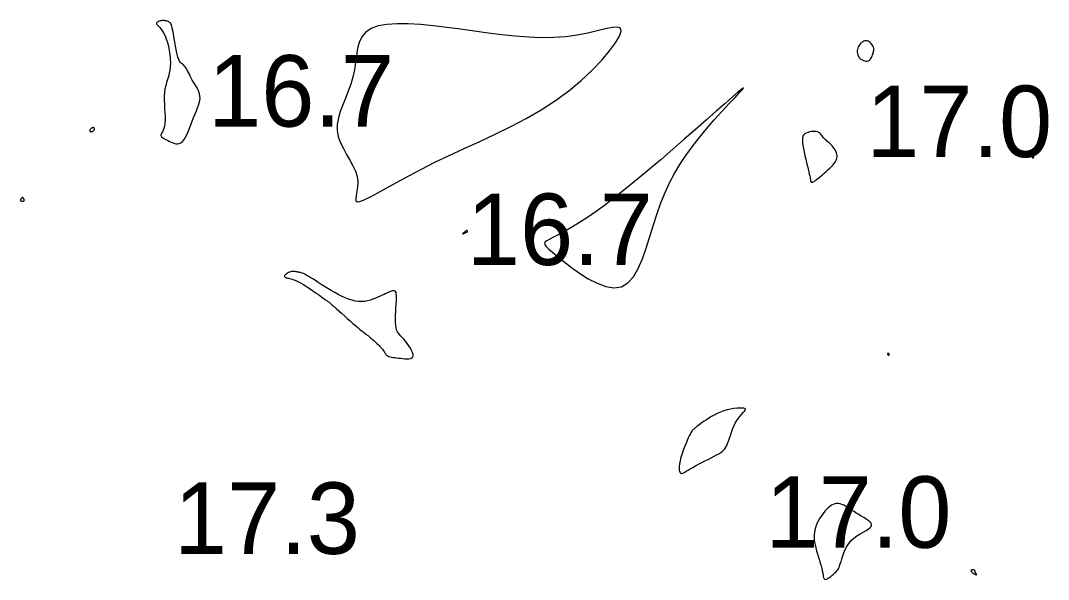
# Model space of a CAD drawing. Extents: x 3040093 to 3056816, y 408076 to 509144.
# Drawn here: x 3045337.8 to 3045409.8, y 434019.8 to 434058.9 of the extents above; entities that cross this region are included whole.
import ezdxf

# ---------------------------------------------------------------- set-up
doc = ezdxf.new("R2010")
doc.units = 0
doc.layers.add('V-CHAN-CONT-EL17', color=7, linetype='Continuous')
doc.layers.add('V-TOPO-SOUN-0610', color=7, linetype='Continuous')

msp = doc.modelspace()

# ---------------------------------------------------------------- linework, layer by layer
at = {"layer": 'V-CHAN-CONT-EL17'}
for points in [[(3045348.348, 434050.444), (3045348.465, 434050.389), (3045348.584, 434050.343), (3045348.704, 434050.312), (3045348.824, 434050.303), (3045348.943, 434050.321), (3045349.061, 434050.373), (3045349.175, 434050.465), (3045349.286, 434050.601), (3045349.394, 434050.776), (3045349.498, 434050.981), (3045349.599, 434051.209), (3045349.697, 434051.451), (3045349.793, 434051.701), (3045349.886, 434051.949), (3045349.978, 434052.188), (3045350.066, 434052.412), (3045350.15, 434052.621), (3045350.227, 434052.816), (3045350.293, 434053), (3045350.346, 434053.172), (3045350.384, 434053.336), (3045350.404, 434053.493), (3045350.402, 434053.644), (3045350.377, 434053.791), (3045350.333, 434053.934), (3045350.273, 434054.075), (3045350.2, 434054.214), (3045350.119, 434054.352), (3045350.034, 434054.489), (3045349.949, 434054.625), (3045349.867, 434054.763), (3045349.792, 434054.901), (3045349.722, 434055.037), (3045349.658, 434055.171), (3045349.597, 434055.298), (3045349.539, 434055.417), (3045349.481, 434055.525), (3045349.423, 434055.621), (3045349.364, 434055.701), (3045349.302, 434055.765), (3045349.238, 434055.819), (3045349.173, 434055.87), (3045349.108, 434055.927), (3045349.043, 434055.996), (3045348.979, 434056.086), (3045348.918, 434056.203), (3045348.859, 434056.356), (3045348.805, 434056.55), (3045348.753, 434056.776), (3045348.705, 434057.024), (3045348.66, 434057.284), (3045348.618, 434057.546), (3045348.577, 434057.799), (3045348.539, 434058.032), (3045348.503, 434058.235), (3045348.467, 434058.401), (3045348.433, 434058.531), (3045348.399, 434058.631), (3045348.364, 434058.705), (3045348.329, 434058.758), (3045348.292, 434058.796), (3045348.253, 434058.823), (3045348.211, 434058.844), (3045348.167, 434058.863), (3045348.118, 434058.881), (3045348.067, 434058.897), (3045348.012, 434058.91), (3045347.953, 434058.919), (3045347.891, 434058.925), (3045347.825, 434058.927), (3045347.754, 434058.923), (3045347.681, 434058.914), (3045347.607, 434058.9), (3045347.537, 434058.88), (3045347.473, 434058.855), (3045347.421, 434058.826), (3045347.382, 434058.791), (3045347.362, 434058.752), (3045347.364, 434058.708), (3045347.39, 434058.66), (3045347.438, 434058.603), (3045347.503, 434058.534), (3045347.582, 434058.449), (3045347.67, 434058.344), (3045347.765, 434058.215), (3045347.861, 434058.058), (3045347.955, 434057.869), (3045348.044, 434057.647), (3045348.124, 434057.397), (3045348.194, 434057.125), (3045348.253, 434056.84), (3045348.297, 434056.549), (3045348.326, 434056.258), (3045348.336, 434055.977), (3045348.327, 434055.71), (3045348.297, 434055.465), (3045348.251, 434055.237), (3045348.193, 434055.02), (3045348.129, 434054.809), (3045348.065, 434054.597), (3045348.005, 434054.38), (3045347.954, 434054.15), (3045347.919, 434053.903), (3045347.903, 434053.634), (3045347.901, 434053.349), (3045347.911, 434053.055), (3045347.926, 434052.761), (3045347.943, 434052.473), (3045347.955, 434052.199), (3045347.959, 434051.948), (3045347.949, 434051.725), (3045347.923, 434051.538), (3045347.884, 434051.384), (3045347.836, 434051.257), (3045347.787, 434051.155), (3045347.739, 434051.072), (3045347.7, 434051.004), (3045347.674, 434050.946), (3045347.666, 434050.895), (3045347.68, 434050.847), (3045347.716, 434050.799), (3045347.77, 434050.753), (3045347.84, 434050.705), (3045347.924, 434050.657), (3045348.02, 434050.608), (3045348.124, 434050.556), (3045348.234, 434050.501)], [(3045367.85, 434049.488), (3045368.899, 434049.97), (3045369.978, 434050.463), (3045371.07, 434050.974), (3045372.161, 434051.509), (3045373.237, 434052.076), (3045374.281, 434052.68), (3045375.279, 434053.329), (3045376.216, 434054.023), (3045377.078, 434054.743), (3045377.851, 434055.464), (3045378.521, 434056.159), (3045379.073, 434056.805), (3045379.494, 434057.375), (3045379.768, 434057.845), (3045379.883, 434058.189), (3045379.829, 434058.39), (3045379.618, 434058.467), (3045379.267, 434058.445), (3045378.793, 434058.352), (3045378.212, 434058.214), (3045377.542, 434058.057), (3045376.8, 434057.908), (3045376.002, 434057.793), (3045375.163, 434057.733), (3045374.291, 434057.726), (3045373.391, 434057.762), (3045372.468, 434057.835), (3045371.527, 434057.935), (3045370.572, 434058.054), (3045369.611, 434058.184), (3045368.647, 434058.317), (3045367.687, 434058.444), (3045366.746, 434058.555), (3045365.84, 434058.642), (3045364.983, 434058.695), (3045364.193, 434058.704), (3045363.485, 434058.659), (3045362.874, 434058.552), (3045362.377, 434058.372), (3045362.004, 434058.114), (3045361.737, 434057.785), (3045361.554, 434057.398), (3045361.433, 434056.963), (3045361.35, 434056.492), (3045361.284, 434055.996), (3045361.212, 434055.488), (3045361.11, 434054.978), (3045360.964, 434054.477), (3045360.784, 434053.985), (3045360.588, 434053.503), (3045360.394, 434053.03), (3045360.221, 434052.567), (3045360.086, 434052.113), (3045360.007, 434051.668), (3045360.003, 434051.231), (3045360.084, 434050.802), (3045360.236, 434050.382), (3045360.436, 434049.97), (3045360.663, 434049.565), (3045360.895, 434049.167), (3045361.11, 434048.777), (3045361.286, 434048.393), (3045361.402, 434048.016), (3045361.444, 434047.646), (3045361.429, 434047.295), (3045361.383, 434046.975), (3045361.333, 434046.698), (3045361.303, 434046.476), (3045361.321, 434046.322), (3045361.41, 434046.247), (3045361.598, 434046.264), (3045361.905, 434046.382), (3045362.328, 434046.591), (3045362.859, 434046.877), (3045363.489, 434047.228), (3045364.211, 434047.63), (3045365.016, 434048.07), (3045365.897, 434048.535), (3045366.844, 434049.011)], [(3045396.589, 434056.298), (3045396.664, 434056.234), (3045396.747, 434056.179), (3045396.836, 434056.136), (3045396.926, 434056.106), (3045397.016, 434056.09), (3045397.101, 434056.092), (3045397.181, 434056.111), (3045397.251, 434056.15), (3045397.312, 434056.205), (3045397.365, 434056.273), (3045397.411, 434056.351), (3045397.449, 434056.434), (3045397.481, 434056.52), (3045397.508, 434056.604), (3045397.529, 434056.685), (3045397.546, 434056.758), (3045397.558, 434056.824), (3045397.565, 434056.885), (3045397.565, 434056.943), (3045397.559, 434056.998), (3045397.546, 434057.053), (3045397.525, 434057.108), (3045397.496, 434057.166), (3045397.459, 434057.226), (3045397.413, 434057.287), (3045397.361, 434057.347), (3045397.302, 434057.401), (3045397.238, 434057.448), (3045397.169, 434057.485), (3045397.096, 434057.509), (3045397.02, 434057.518), (3045396.942, 434057.509), (3045396.863, 434057.483), (3045396.785, 434057.442), (3045396.71, 434057.389), (3045396.639, 434057.324), (3045396.574, 434057.25), (3045396.518, 434057.17), (3045396.471, 434057.083), (3045396.435, 434056.994), (3045396.41, 434056.901), (3045396.398, 434056.808), (3045396.397, 434056.715), (3045396.41, 434056.624), (3045396.434, 434056.535), (3045396.473, 434056.451), (3045396.524, 434056.371)], [(3045380.346, 434040.57), (3045380.735, 434041.004), (3045381.073, 434041.578), (3045381.371, 434042.259), (3045381.64, 434043.016), (3045381.893, 434043.818), (3045382.141, 434044.633), (3045382.395, 434045.431), (3045382.665, 434046.185), (3045382.956, 434046.898), (3045383.272, 434047.577), (3045383.616, 434048.23), (3045383.99, 434048.864), (3045384.398, 434049.487), (3045384.845, 434050.106), (3045385.331, 434050.73), (3045385.857, 434051.36), (3045386.399, 434051.98), (3045386.93, 434052.567), (3045387.423, 434053.099), (3045387.848, 434053.553), (3045388.18, 434053.907), (3045388.39, 434054.139), (3045388.451, 434054.226), (3045388.342, 434054.153), (3045388.077, 434053.933), (3045387.674, 434053.585), (3045387.154, 434053.13), (3045386.537, 434052.586), (3045385.842, 434051.974), (3045385.09, 434051.312), (3045384.3, 434050.622), (3045383.491, 434049.92), (3045382.674, 434049.219), (3045381.858, 434048.528), (3045381.054, 434047.857), (3045380.269, 434047.217), (3045379.515, 434046.616), (3045378.8, 434046.066), (3045378.134, 434045.575), (3045377.525, 434045.152), (3045376.974, 434044.792), (3045376.48, 434044.489), (3045376.042, 434044.238), (3045375.659, 434044.031), (3045375.332, 434043.863), (3045375.058, 434043.728), (3045374.838, 434043.618), (3045374.671, 434043.527), (3045374.562, 434043.444), (3045374.517, 434043.357), (3045374.541, 434043.253), (3045374.638, 434043.121), (3045374.816, 434042.947), (3045375.079, 434042.721), (3045375.432, 434042.429), (3045375.877, 434042.068), (3045376.397, 434041.665), (3045376.971, 434041.254), (3045377.576, 434040.87), (3045378.193, 434040.549), (3045378.799, 434040.324), (3045379.373, 434040.231), (3045379.894, 434040.305)], [(3045342.944, 434051.214), (3045342.969, 434051.238), (3045342.989, 434051.265), (3045343.006, 434051.293), (3045343.017, 434051.32), (3045343.023, 434051.347), (3045343.023, 434051.372), (3045343.016, 434051.394), (3045343.003, 434051.412), (3045342.983, 434051.426), (3045342.959, 434051.436), (3045342.931, 434051.44), (3045342.901, 434051.44), (3045342.87, 434051.435), (3045342.838, 434051.424), (3045342.807, 434051.408), (3045342.778, 434051.386), (3045342.752, 434051.36), (3045342.73, 434051.331), (3045342.712, 434051.301), (3045342.698, 434051.27), (3045342.691, 434051.241), (3045342.69, 434051.214), (3045342.696, 434051.191), (3045342.71, 434051.174), (3045342.731, 434051.162), (3045342.756, 434051.155), (3045342.786, 434051.153), (3045342.818, 434051.156), (3045342.851, 434051.164), (3045342.884, 434051.176), (3045342.915, 434051.193)], [(3045393.737, 434047.95), (3045393.849, 434048.042), (3045393.971, 434048.144), (3045394.098, 434048.252), (3045394.227, 434048.365), (3045394.354, 434048.48), (3045394.475, 434048.595), (3045394.588, 434048.706), (3045394.688, 434048.812), (3045394.775, 434048.914), (3045394.849, 434049.013), (3045394.908, 434049.109), (3045394.953, 434049.203), (3045394.983, 434049.297), (3045394.998, 434049.391), (3045394.997, 434049.487), (3045394.98, 434049.584), (3045394.95, 434049.683), (3045394.907, 434049.782), (3045394.854, 434049.88), (3045394.792, 434049.975), (3045394.725, 434050.067), (3045394.653, 434050.154), (3045394.579, 434050.235), (3045394.504, 434050.308), (3045394.429, 434050.376), (3045394.356, 434050.439), (3045394.285, 434050.499), (3045394.217, 434050.557), (3045394.152, 434050.613), (3045394.092, 434050.67), (3045394.038, 434050.729), (3045393.989, 434050.791), (3045393.944, 434050.853), (3045393.9, 434050.915), (3045393.854, 434050.974), (3045393.804, 434051.028), (3045393.747, 434051.077), (3045393.681, 434051.117), (3045393.602, 434051.148), (3045393.511, 434051.167), (3045393.408, 434051.174), (3045393.298, 434051.172), (3045393.185, 434051.159), (3045393.073, 434051.138), (3045392.965, 434051.108), (3045392.865, 434051.071), (3045392.777, 434051.026), (3045392.705, 434050.975), (3045392.647, 434050.914), (3045392.605, 434050.841), (3045392.576, 434050.752), (3045392.562, 434050.644), (3045392.562, 434050.515), (3045392.575, 434050.361), (3045392.6, 434050.178), (3045392.637, 434049.967), (3045392.684, 434049.733), (3045392.738, 434049.485), (3045392.796, 434049.232), (3045392.855, 434048.982), (3045392.912, 434048.744), (3045392.966, 434048.527), (3045393.012, 434048.339), (3045393.049, 434048.187), (3045393.077, 434048.068), (3045393.098, 434047.977), (3045393.113, 434047.91), (3045393.123, 434047.862), (3045393.129, 434047.828), (3045393.132, 434047.804), (3045393.133, 434047.784), (3045393.134, 434047.766), (3045393.135, 434047.748), (3045393.136, 434047.73), (3045393.138, 434047.713), (3045393.14, 434047.697), (3045393.144, 434047.682), (3045393.149, 434047.669), (3045393.155, 434047.656), (3045393.164, 434047.645), (3045393.174, 434047.636), (3045393.187, 434047.628), (3045393.201, 434047.623), (3045393.216, 434047.619), (3045393.233, 434047.618), (3045393.252, 434047.619), (3045393.272, 434047.622), (3045393.293, 434047.629), (3045393.317, 434047.639), (3045393.347, 434047.655), (3045393.383, 434047.678), (3045393.429, 434047.71), (3045393.485, 434047.751), (3045393.554, 434047.804), (3045393.638, 434047.87)], [(3045408.653, 434049.367), (3045408.657, 434049.36), (3045408.661, 434049.353), (3045408.665, 434049.347), (3045408.669, 434049.34), (3045408.674, 434049.334), (3045408.678, 434049.329), (3045408.683, 434049.324), (3045408.687, 434049.32), (3045408.691, 434049.318), (3045408.695, 434049.316), (3045408.699, 434049.315), (3045408.704, 434049.315), (3045408.708, 434049.316), (3045408.712, 434049.317), (3045408.717, 434049.32), (3045408.722, 434049.324), (3045408.727, 434049.328), (3045408.732, 434049.333), (3045408.737, 434049.339), (3045408.742, 434049.345), (3045408.747, 434049.35), (3045408.751, 434049.356), (3045408.754, 434049.361), (3045408.757, 434049.366), (3045408.758, 434049.371), (3045408.76, 434049.375), (3045408.76, 434049.379), (3045408.76, 434049.382), (3045408.76, 434049.385), (3045408.758, 434049.388), (3045408.757, 434049.391), (3045408.755, 434049.394), (3045408.753, 434049.396), (3045408.749, 434049.399), (3045408.746, 434049.401), (3045408.741, 434049.403), (3045408.736, 434049.405), (3045408.73, 434049.407), (3045408.723, 434049.408), (3045408.716, 434049.41), (3045408.707, 434049.411), (3045408.698, 434049.411), (3045408.689, 434049.412), (3045408.68, 434049.412), (3045408.672, 434049.411), (3045408.664, 434049.41), (3045408.658, 434049.409), (3045408.653, 434049.406), (3045408.649, 434049.403), (3045408.647, 434049.4), (3045408.646, 434049.395), (3045408.646, 434049.391), (3045408.646, 434049.385), (3045408.648, 434049.38), (3045408.65, 434049.374)], [(3045338.063, 434046.301), (3045338.079, 434046.312), (3045338.091, 434046.324), (3045338.1, 434046.337), (3045338.105, 434046.352), (3045338.108, 434046.367), (3045338.107, 434046.382), (3045338.105, 434046.398), (3045338.1, 434046.414), (3045338.093, 434046.43), (3045338.084, 434046.445), (3045338.074, 434046.46), (3045338.063, 434046.475), (3045338.052, 434046.488), (3045338.04, 434046.501), (3045338.028, 434046.513), (3045338.016, 434046.523), (3045338.004, 434046.532), (3045337.992, 434046.539), (3045337.979, 434046.543), (3045337.966, 434046.544), (3045337.953, 434046.54), (3045337.938, 434046.532), (3045337.923, 434046.52), (3045337.907, 434046.502), (3045337.89, 434046.48), (3045337.875, 434046.454), (3045337.861, 434046.427), (3045337.851, 434046.4), (3045337.845, 434046.373), (3045337.845, 434046.349), (3045337.851, 434046.327), (3045337.864, 434046.31), (3045337.883, 434046.297), (3045337.907, 434046.288), (3045337.934, 434046.283), (3045337.962, 434046.281), (3045337.991, 434046.283), (3045338.018, 434046.286), (3045338.042, 434046.293)], [(3045369.029, 434044.107), (3045369.052, 434044.117), (3045369.072, 434044.125), (3045369.088, 434044.132), (3045369.1, 434044.138), (3045369.109, 434044.144), (3045369.116, 434044.151), (3045369.12, 434044.159), (3045369.121, 434044.169), (3045369.121, 434044.179), (3045369.119, 434044.191), (3045369.116, 434044.202), (3045369.111, 434044.213), (3045369.106, 434044.224), (3045369.099, 434044.232), (3045369.092, 434044.239), (3045369.084, 434044.243), (3045369.074, 434044.244), (3045369.064, 434044.243), (3045369.051, 434044.238), (3045369.036, 434044.229), (3045369.018, 434044.217), (3045368.996, 434044.202), (3045368.971, 434044.182), (3045368.941, 434044.158), (3045368.909, 434044.131), (3045368.877, 434044.104), (3045368.846, 434044.076), (3045368.819, 434044.051), (3045368.797, 434044.029), (3045368.784, 434044.012), (3045368.78, 434044.002), (3045368.788, 434044), (3045368.806, 434044.004), (3045368.831, 434044.014), (3045368.862, 434044.028), (3045368.896, 434044.044), (3045368.932, 434044.062), (3045368.968, 434044.079), (3045369, 434044.094)], [(3045359.938, 434038.783), (3045360.113, 434038.626), (3045360.305, 434038.455), (3045360.508, 434038.274), (3045360.714, 434038.091), (3045360.917, 434037.912), (3045361.109, 434037.743), (3045361.285, 434037.591), (3045361.439, 434037.461), (3045361.572, 434037.35), (3045361.688, 434037.257), (3045361.79, 434037.177), (3045361.88, 434037.108), (3045361.961, 434037.046), (3045362.038, 434036.987), (3045362.112, 434036.929), (3045362.186, 434036.869), (3045362.261, 434036.807), (3045362.337, 434036.743), (3045362.413, 434036.677), (3045362.488, 434036.61), (3045362.564, 434036.542), (3045362.64, 434036.474), (3045362.715, 434036.405), (3045362.789, 434036.336), (3045362.862, 434036.267), (3045362.933, 434036.198), (3045363, 434036.131), (3045363.064, 434036.064), (3045363.123, 434035.998), (3045363.176, 434035.933), (3045363.223, 434035.87), (3045363.263, 434035.809), (3045363.298, 434035.749), (3045363.331, 434035.693), (3045363.365, 434035.639), (3045363.401, 434035.589), (3045363.443, 434035.543), (3045363.493, 434035.501), (3045363.553, 434035.465), (3045363.626, 434035.434), (3045363.711, 434035.407), (3045363.807, 434035.385), (3045363.914, 434035.365), (3045364.032, 434035.348), (3045364.158, 434035.332), (3045364.293, 434035.317), (3045364.436, 434035.302), (3045364.585, 434035.286), (3045364.736, 434035.274), (3045364.881, 434035.267), (3045365.016, 434035.271), (3045365.134, 434035.289), (3045365.23, 434035.325), (3045365.297, 434035.382), (3045365.33, 434035.465), (3045365.324, 434035.574), (3045365.284, 434035.707), (3045365.216, 434035.856), (3045365.126, 434036.015), (3045365.02, 434036.178), (3045364.905, 434036.339), (3045364.785, 434036.492), (3045364.668, 434036.63), (3045364.559, 434036.75), (3045364.459, 434036.856), (3045364.369, 434036.956), (3045364.29, 434037.056), (3045364.223, 434037.165), (3045364.168, 434037.288), (3045364.126, 434037.434), (3045364.099, 434037.61), (3045364.085, 434037.82), (3045364.084, 434038.057), (3045364.091, 434038.311), (3045364.104, 434038.574), (3045364.12, 434038.835), (3045364.136, 434039.086), (3045364.149, 434039.315), (3045364.156, 434039.515), (3045364.154, 434039.677), (3045364.143, 434039.804), (3045364.122, 434039.898), (3045364.093, 434039.964), (3045364.054, 434040.005), (3045364.007, 434040.025), (3045363.949, 434040.029), (3045363.883, 434040.019), (3045363.807, 434039.998), (3045363.722, 434039.969), (3045363.627, 434039.932), (3045363.522, 434039.887), (3045363.408, 434039.835), (3045363.283, 434039.776), (3045363.149, 434039.713), (3045363.004, 434039.644), (3045362.849, 434039.572), (3045362.684, 434039.499), (3045362.51, 434039.43), (3045362.326, 434039.368), (3045362.133, 434039.317), (3045361.931, 434039.282), (3045361.72, 434039.265), (3045361.502, 434039.272), (3045361.275, 434039.303), (3045361.043, 434039.359), (3045360.805, 434039.436), (3045360.563, 434039.531), (3045360.319, 434039.641), (3045360.075, 434039.764), (3045359.83, 434039.897), (3045359.588, 434040.036), (3045359.35, 434040.179), (3045359.117, 434040.324), (3045358.892, 434040.467), (3045358.678, 434040.605), (3045358.476, 434040.736), (3045358.29, 434040.856), (3045358.121, 434040.964), (3045357.972, 434041.055), (3045357.844, 434041.128), (3045357.735, 434041.185), (3045357.642, 434041.227), (3045357.563, 434041.259), (3045357.493, 434041.281), (3045357.431, 434041.298), (3045357.373, 434041.31), (3045357.317, 434041.322), (3045357.259, 434041.334), (3045357.199, 434041.347), (3045357.138, 434041.359), (3045357.075, 434041.369), (3045357.011, 434041.375), (3045356.945, 434041.378), (3045356.877, 434041.375), (3045356.808, 434041.366), (3045356.738, 434041.35), (3045356.668, 434041.327), (3045356.6, 434041.3), (3045356.535, 434041.268), (3045356.476, 434041.234), (3045356.424, 434041.197), (3045356.381, 434041.161), (3045356.348, 434041.125), (3045356.327, 434041.09), (3045356.318, 434041.058), (3045356.32, 434041.028), (3045356.332, 434041.001), (3045356.354, 434040.976), (3045356.385, 434040.954), (3045356.426, 434040.936), (3045356.474, 434040.921), (3045356.531, 434040.91), (3045356.596, 434040.899), (3045356.672, 434040.886), (3045356.76, 434040.867), (3045356.861, 434040.84), (3045356.977, 434040.801), (3045357.109, 434040.748), (3045357.259, 434040.677), (3045357.427, 434040.587), (3045357.608, 434040.481), (3045357.797, 434040.363), (3045357.99, 434040.238), (3045358.181, 434040.11), (3045358.365, 434039.984), (3045358.536, 434039.865), (3045358.69, 434039.757), (3045358.822, 434039.664), (3045358.933, 434039.585), (3045359.026, 434039.518), (3045359.103, 434039.463), (3045359.166, 434039.417), (3045359.217, 434039.38), (3045359.26, 434039.349), (3045359.295, 434039.324), (3045359.326, 434039.302), (3045359.358, 434039.279), (3045359.393, 434039.253), (3045359.437, 434039.218), (3045359.494, 434039.172), (3045359.568, 434039.108), (3045359.664, 434039.025), (3045359.787, 434038.917)], [(3045398.543, 434035.552), (3045398.553, 434035.544), (3045398.564, 434035.538), (3045398.575, 434035.533), (3045398.587, 434035.529), (3045398.598, 434035.526), (3045398.608, 434035.524), (3045398.618, 434035.524), (3045398.625, 434035.525), (3045398.632, 434035.528), (3045398.637, 434035.532), (3045398.641, 434035.536), (3045398.644, 434035.542), (3045398.646, 434035.549), (3045398.646, 434035.557), (3045398.647, 434035.566), (3045398.646, 434035.575), (3045398.644, 434035.585), (3045398.642, 434035.594), (3045398.639, 434035.604), (3045398.634, 434035.613), (3045398.628, 434035.622), (3045398.621, 434035.629), (3045398.612, 434035.635), (3045398.601, 434035.64), (3045398.589, 434035.643), (3045398.577, 434035.645), (3045398.564, 434035.645), (3045398.552, 434035.644), (3045398.541, 434035.641), (3045398.531, 434035.637), (3045398.523, 434035.632), (3045398.517, 434035.625), (3045398.513, 434035.617), (3045398.512, 434035.608), (3045398.513, 434035.598), (3045398.515, 434035.588), (3045398.52, 434035.578), (3045398.526, 434035.569), (3045398.533, 434035.56)], [(3045385.084, 434027.781), (3045385.295, 434027.893), (3045385.516, 434028.008), (3045385.742, 434028.122), (3045385.966, 434028.234), (3045386.181, 434028.343), (3045386.382, 434028.446), (3045386.562, 434028.542), (3045386.716, 434028.629), (3045386.846, 434028.711), (3045386.956, 434028.792), (3045387.049, 434028.877), (3045387.129, 434028.971), (3045387.2, 434029.077), (3045387.265, 434029.201), (3045387.327, 434029.347), (3045387.39, 434029.517), (3045387.455, 434029.708), (3045387.524, 434029.913), (3045387.598, 434030.127), (3045387.679, 434030.343), (3045387.767, 434030.556), (3045387.864, 434030.76), (3045387.972, 434030.949), (3045388.09, 434031.117), (3045388.211, 434031.266), (3045388.327, 434031.395), (3045388.431, 434031.506), (3045388.513, 434031.598), (3045388.567, 434031.674), (3045388.583, 434031.734), (3045388.554, 434031.779), (3045388.473, 434031.809), (3045388.347, 434031.824), (3045388.183, 434031.825), (3045387.988, 434031.812), (3045387.771, 434031.784), (3045387.539, 434031.742), (3045387.3, 434031.686), (3045387.062, 434031.616), (3045386.831, 434031.532), (3045386.61, 434031.436), (3045386.4, 434031.333), (3045386.202, 434031.225), (3045386.017, 434031.116), (3045385.847, 434031.007), (3045385.694, 434030.904), (3045385.557, 434030.808), (3045385.438, 434030.722), (3045385.337, 434030.646), (3045385.25, 434030.579), (3045385.176, 434030.521), (3045385.113, 434030.471), (3045385.06, 434030.427), (3045385.015, 434030.389), (3045384.976, 434030.356), (3045384.941, 434030.327), (3045384.908, 434030.299), (3045384.875, 434030.265), (3045384.841, 434030.223), (3045384.804, 434030.168), (3045384.761, 434030.095), (3045384.71, 434030.001), (3045384.651, 434029.88), (3045384.581, 434029.73), (3045384.503, 434029.554), (3045384.42, 434029.359), (3045384.335, 434029.15), (3045384.252, 434028.933), (3045384.174, 434028.713), (3045384.104, 434028.496), (3045384.045, 434028.287), (3045383.999, 434028.091), (3045383.968, 434027.912), (3045383.949, 434027.749), (3045383.944, 434027.607), (3045383.951, 434027.485), (3045383.97, 434027.387), (3045384.001, 434027.313), (3045384.042, 434027.266), (3045384.094, 434027.247), (3045384.159, 434027.253), (3045384.237, 434027.282), (3045384.33, 434027.332), (3045384.441, 434027.398), (3045384.57, 434027.479), (3045384.719, 434027.572), (3045384.891, 434027.674)], [(3045393.475, 434023.448), (3045393.432, 434023.285), (3045393.403, 434023.122), (3045393.388, 434022.959), (3045393.386, 434022.791), (3045393.398, 434022.618), (3045393.422, 434022.437), (3045393.459, 434022.246), (3045393.506, 434022.043), (3045393.563, 434021.831), (3045393.625, 434021.615), (3045393.691, 434021.398), (3045393.756, 434021.183), (3045393.818, 434020.975), (3045393.874, 434020.777), (3045393.921, 434020.593), (3045393.958, 434020.427), (3045393.985, 434020.279), (3045394.008, 434020.151), (3045394.029, 434020.043), (3045394.051, 434019.956), (3045394.078, 434019.892), (3045394.113, 434019.851), (3045394.159, 434019.834), (3045394.219, 434019.841), (3045394.291, 434019.869), (3045394.371, 434019.914), (3045394.457, 434019.972), (3045394.545, 434020.038), (3045394.634, 434020.109), (3045394.718, 434020.18), (3045394.797, 434020.248), (3045394.867, 434020.31), (3045394.928, 434020.368), (3045394.984, 434020.428), (3045395.034, 434020.495), (3045395.081, 434020.572), (3045395.127, 434020.666), (3045395.172, 434020.78), (3045395.218, 434020.918), (3045395.267, 434021.085), (3045395.322, 434021.275), (3045395.387, 434021.482), (3045395.465, 434021.7), (3045395.56, 434021.922), (3045395.675, 434022.141), (3045395.813, 434022.351), (3045395.979, 434022.546), (3045396.173, 434022.721), (3045396.385, 434022.877), (3045396.605, 434023.017), (3045396.819, 434023.143), (3045397.018, 434023.258), (3045397.188, 434023.365), (3045397.317, 434023.466), (3045397.395, 434023.564), (3045397.413, 434023.662), (3045397.376, 434023.76), (3045397.293, 434023.858), (3045397.174, 434023.957), (3045397.027, 434024.057), (3045396.861, 434024.159), (3045396.685, 434024.262), (3045396.509, 434024.367), (3045396.339, 434024.475), (3045396.177, 434024.582), (3045396.022, 434024.686), (3045395.873, 434024.786), (3045395.73, 434024.878), (3045395.593, 434024.959), (3045395.46, 434025.028), (3045395.331, 434025.082), (3045395.205, 434025.118), (3045395.082, 434025.137), (3045394.962, 434025.137), (3045394.843, 434025.118), (3045394.725, 434025.08), (3045394.607, 434025.023), (3045394.488, 434024.946), (3045394.369, 434024.85), (3045394.248, 434024.733), (3045394.128, 434024.599), (3045394.01, 434024.451), (3045393.897, 434024.293), (3045393.79, 434024.126), (3045393.693, 434023.956), (3045393.606, 434023.784), (3045393.533, 434023.614)], [(3045404.756, 434020.179), (3045404.754, 434020.189), (3045404.748, 434020.201), (3045404.74, 434020.214), (3045404.731, 434020.229), (3045404.72, 434020.243), (3045404.709, 434020.258), (3045404.699, 434020.272), (3045404.691, 434020.285), (3045404.684, 434020.297), (3045404.678, 434020.31), (3045404.673, 434020.322), (3045404.669, 434020.334), (3045404.665, 434020.348), (3045404.661, 434020.362), (3045404.657, 434020.378), (3045404.652, 434020.396), (3045404.646, 434020.415), (3045404.639, 434020.434), (3045404.63, 434020.453), (3045404.618, 434020.471), (3045404.602, 434020.486), (3045404.583, 434020.499), (3045404.559, 434020.509), (3045404.53, 434020.515), (3045404.499, 434020.517), (3045404.466, 434020.515), (3045404.435, 434020.509), (3045404.407, 434020.498), (3045404.385, 434020.484), (3045404.369, 434020.467), (3045404.364, 434020.445), (3045404.369, 434020.42), (3045404.384, 434020.392), (3045404.407, 434020.362), (3045404.436, 434020.332), (3045404.47, 434020.301), (3045404.507, 434020.272), (3045404.544, 434020.246), (3045404.581, 434020.222), (3045404.615, 434020.203), (3045404.646, 434020.188), (3045404.674, 434020.176), (3045404.698, 434020.168), (3045404.719, 434020.164), (3045404.735, 434020.163), (3045404.747, 434020.166), (3045404.754, 434020.171)]]:
    msp.add_lwpolyline(points, close=True, dxfattribs=at)

# ---------------------------------------------------------------- texts
at = {"layer": 'V-TOPO-SOUN-0610'}
for s, p in [('16.7 ', (3045350.973, 434051.51)), ('17.0 ', (3045397.033, 434049.38)), ('16.7 ', (3045369.083, 434041.83)), ('17.0 ', (3045389.983, 434022.05)), ('17.3 ', (3045348.583, 434021.62))]:
    msp.add_text(s, height=5, dxfattribs=at).set_placement(p)

doc.saveas('drawing.dxf')
